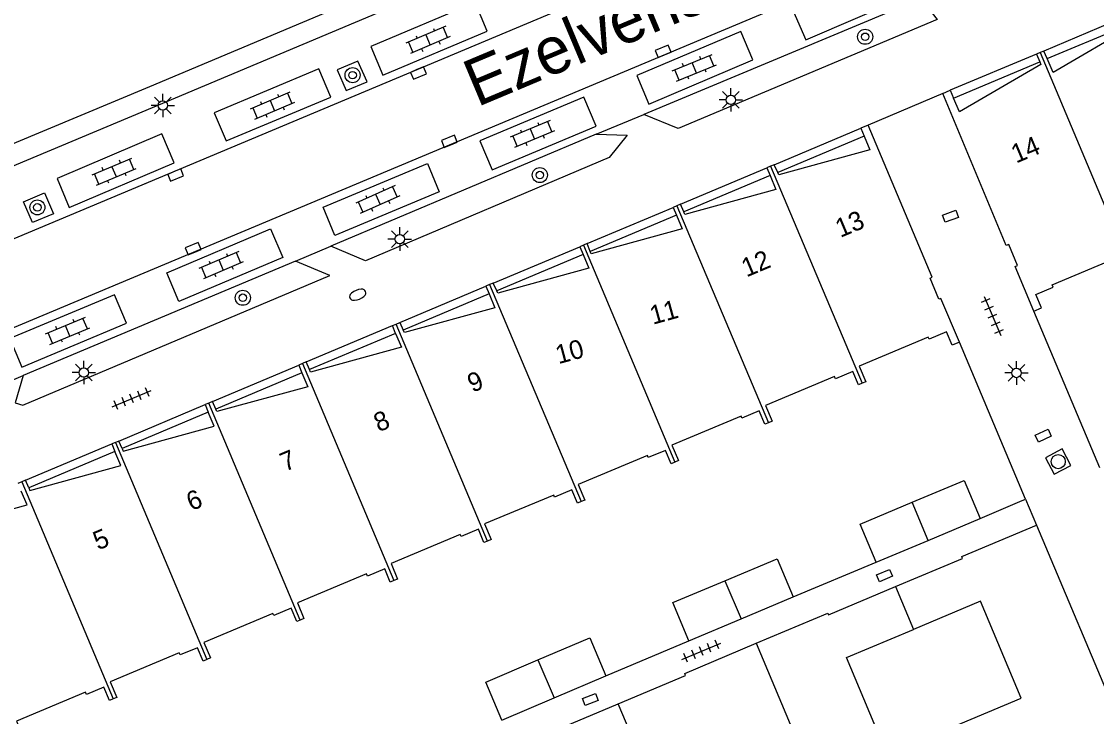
# Model space of a CAD drawing. Extents: x 132994 to 136000, y 393499 to 395512.
# Drawn here: x 134409.9 to 134467.1, y 394855.2 to 394892.1 of the extents above; entities that cross this region are included whole.
import ezdxf

# ---------------------------------------------------------------- set-up
doc = ezdxf.new("R2010")
doc.units = 0
for name, color, linetype in [('gg-afsc-erfafscheiding', 7, 'Continuous'), ('gg-afsc-muur', 7, 'Continuous'), ('gg-anno-huisnummerreeks BGT', 7, 'Continuous'), ('gg-anno-openbare ruimte label', 7, 'Continuous'), ('gg-bbg-bijgebouw', 7, 'Continuous'), ('gg-bbg-gedigitaliseerde bebouwing', 7, 'Continuous'), ('gg-bbg-hoofdgebouw', 7, 'Continuous'), ('gg-bbg-onder overbouw', 7, 'Continuous'), ('gg-bbg-pand overbouw', 7, 'Continuous'), ('gg-bbg-tussenscheiding', 7, 'Continuous'), ('gg-knt-verharding', 7, 'Continuous'), ('gt-grn-weggrens', 7, 'Continuous'), ('gt-symb-boom', 7, 'Continuous'), ('gt-symb-brandkraan', 7, 'Continuous'), ('gt-symb-klinker verharding', 7, 'Continuous'), ('gt-symb-kolk', 7, 'Continuous'), ('gt-symb-kolk center center', 7, 'Continuous'), ('gt-symb-lichtmast', 7, 'Continuous'), ('gt-symb-rioolschacht', 7, 'Continuous'), ('gt-symb-tegel verharding', 7, 'Continuous')]:
    doc.layers.add(name, color=color, linetype=linetype)

# ---------------------------------------------------------------- blocks, each defined once
blk = doc.blocks.new('gt0-LMAST')
at = {"layer": 'gt-symb-lichtmast'}
for p, q in [((-0.005, 0.246), (-0.005, 0.621)), ((-0.182, 0.173), (-0.447, 0.438)), ((0.172, 0.173), (0.437, 0.438)), ((-0.255, -0.004), (-0.63, -0.004)), ((-0.182, -0.181), (-0.447, -0.446)), ((-0.005, -0.254), (-0.005, -0.629)), ((0.437, -0.446), (0.172, -0.181)), ((0.245, -0.004), (0.62, -0.004))]:
    blk.add_line(p, q, dxfattribs=at)
blk.add_circle((-0.005, -0.004), 0.25, dxfattribs=at)
blk = doc.blocks.new('gt0-BOOM')
at = {"layer": 'gt-symb-boom'}
for radius in [0.4, 0.2]:
    blk.add_circle((0, 0), radius, dxfattribs=at)
blk = doc.blocks.new('gt0-KOLK')
at = {"layer": 'gt-symb-kolk'}
blk.add_lwpolyline([(0, 0), (0.375, 0), (0.375, 0.4), (-0.375, 0.4), (-0.375, 0), (0, 0)], dxfattribs=at)
blk = doc.blocks.new('gt0-KL1')
at = {"layer": 'gt-symb-klinker verharding'}
for p, q in [((-1.15, 0.3), (1.15, 0.3)), ((-1, -0.3), (-1, 0.3)), ((-0.5, 0.3), (-0.5, 0.45)), ((0, -0.3), (0, 0.3)), ((0.5, 0.3), (0.5, 0.45)), ((1, -0.3), (1, 0.3)), ((-1.15, -0.3), (1.15, -0.3)), ((-0.5, -0.45), (-0.5, -0.3)), ((0.5, -0.45), (0.5, -0.3))]:
    blk.add_line(p, q, dxfattribs=at)
blk = doc.blocks.new('gt0-TEG1')
at = {"layer": 'gt-symb-tegel verharding'}
for p, q in [((-1.125, 0), (1.125, 0)), ((-0.9, -0.25), (-0.9, 0.25)), ((-0.45, -0.25), (-0.45, 0.25)), ((0, -0.25), (0, 0.25)), ((0.45, -0.25), (0.45, 0.25)), ((0.9, -0.25), (0.9, 0.25))]:
    blk.add_line(p, q, dxfattribs=at)
blk = doc.blocks.new('gt0-BR')
at = {"layer": 'gt-symb-brandkraan'}
for centre, radius, start, end in [((-0.244, 0), 0.206, 107.5669, 252.4331), ((0.599, -2.664), 3, 106.892, 107.5669), ((0, -0.691), 0.938, 73.108, 106.892), ((-0.599, -2.664), 3, 72.4331, 73.108), ((0.244, 0), 0.206, 287.567, 72.4331), ((0.599, 2.664), 3, 252.4331, 253.108), ((0, 0.691), 0.938, 253.108, 286.8921), ((-0.599, 2.664), 3, 286.8921, 287.567)]:
    blk.add_arc(centre, radius, start, end, dxfattribs=at)
blk = doc.blocks.new('gt0-KOLKCC')
at = {"layer": 'gt-symb-kolk center center'}
blk.add_lwpolyline([(-0.375, 0.2), (0.375, 0.2), (0.375, -0.2), (-0.375, -0.2)], close=True, dxfattribs=at)
blk = doc.blocks.new('gt0-RS')
at = {"layer": 'gt-symb-rioolschacht'}
blk.add_lwpolyline([(-0.5, -0.5), (0.5, -0.5), (0.5, 0.5), (-0.5, 0.5)], close=True, dxfattribs=at)
blk.add_circle((0, 0), 0.375, dxfattribs=at)

msp = doc.modelspace()

# ---------------------------------------------------------------- linework, layer by layer
at = {"layer": 'gg-afsc-erfafscheiding'}
for p, q in [((134460.881, 394865.682), (134462.983, 394866.594)), ((134450.933, 394861.512), (134455.341, 394863.358)), ((134440.985, 394857.325), (134445.398, 394859.182))]:
    msp.add_line(p, q, dxfattribs=at)
at = {"layer": 'gg-afsc-muur'}
for p, q in [((134467.242, 394868.378), (134463.722, 394876.71)), ((134463.283, 394866.713), (134459.767, 394875.051)), ((134462.983, 394866.594), (134463.283, 394866.713))]:
    msp.add_line(p, q, dxfattribs=at)
at = {"layer": 'gg-bbg-bijgebouw'}
for p, q in [((134458.115, 394864.522), (134460.881, 394865.682)), ((134455.341, 394863.358), (134458.115, 394864.522)), ((134448.168, 394860.348), (134450.933, 394861.512)), ((134445.398, 394859.182), (134448.168, 394860.348)), ((134438.226, 394856.147), (134440.985, 394857.325)), ((134435.456, 394854.964), (134438.226, 394856.147))]:
    msp.add_line(p, q, dxfattribs=at)
for points in [[(134457.261, 394866.549), (134460.03, 394867.711), (134460.881, 394865.682)], [(134455.341, 394863.358), (134454.49, 394865.387), (134457.261, 394866.549)], [(134447.311, 394862.375), (134450.079, 394863.54), (134450.933, 394861.512)], [(134445.398, 394859.182), (134444.544, 394861.21), (134447.311, 394862.375)], [(134437.367, 394858.172), (134440.121, 394859.348), (134440.985, 394857.325)], [(134435.456, 394854.964), (134434.592, 394856.987), (134437.367, 394858.172)]]:
    msp.add_lwpolyline(points, dxfattribs=at)
at = {"layer": 'gg-bbg-gedigitaliseerde bebouwing'}
for points in [[(134459.503, 394854.645), (134463.059, 394856.142), (134460.89, 394861.289), (134457.33, 394859.789)], [(134459.503, 394854.645), (134455.935, 394853.142), (134453.767, 394858.288), (134457.33, 394859.789)]]:
    msp.add_lwpolyline(points, dxfattribs=at)
at = {"layer": 'gg-bbg-hoofdgebouw'}
for p, q in [((134464.065, 394890.446), (134463.869, 394890.362)), ((134463.869, 394890.362), (134464.042, 394889.958)), ((134464.261, 394890.53), (134464.065, 394890.446)), ((134464.433, 394890.123), (134464.261, 394890.53)), ((134458.891, 394888.274), (134459.285, 394888.443)), ((134459.285, 394888.443), (134459.46, 394888.028)), ((134454.928, 394886.581), (134454.532, 394886.424)), ((134454.532, 394886.424), (134454.706, 394886.009)), ((134449.736, 394884.404), (134449.539, 394884.32)), ((134449.539, 394884.32), (134449.712, 394883.906)), ((134449.933, 394884.488), (134449.736, 394884.404)), ((134450.116, 394884.076), (134449.933, 394884.488)), ((134444.753, 394882.302), (134444.554, 394882.216)), ((134444.953, 394882.388), (134444.753, 394882.302)), ((134445.127, 394881.975), (134444.953, 394882.388)), ((134444.554, 394882.216), (134444.726, 394881.806)), ((134439.79, 394880.212), (134439.595, 394880.13)), ((134439.595, 394880.13), (134439.768, 394879.718)), ((134439.985, 394880.293), (134439.79, 394880.212)), ((134440.149, 394879.879), (134439.985, 394880.293)), ((134434.801, 394878.112), (134434.605, 394878.03)), ((134434.605, 394878.03), (134434.778, 394877.617)), ((134434.997, 394878.194), (134434.801, 394878.112)), ((134435.182, 394877.787), (134434.997, 394878.194)), ((134429.633, 394875.935), (134429.831, 394876.018)), ((134429.831, 394876.018), (134430.028, 394876.1)), ((134430.028, 394876.1), (134430.215, 394875.695)), ((134429.806, 394875.523), (134429.633, 394875.935)), ((134424.851, 394873.922), (134424.656, 394873.84)), ((134424.656, 394873.84), (134424.829, 394873.427)), ((134425.047, 394874.005), (134424.851, 394873.922)), ((134425.228, 394873.596), (134425.047, 394874.005)), ((134419.875, 394871.821), (134419.68, 394871.74)), ((134419.68, 394871.74), (134419.851, 394871.331)), ((134420.071, 394871.902), (134419.875, 394871.821)), ((134420.248, 394871.498), (134420.071, 394871.902)), ((134414.911, 394869.724), (134414.718, 394869.645)), ((134415.103, 394869.802), (134414.911, 394869.724)), ((134415.267, 394869.4), (134415.103, 394869.802)), ((134414.718, 394869.645), (134414.887, 394869.241)), ((134409.937, 394867.637), (134409.735, 394867.551)), ((134410.138, 394867.723), (134409.937, 394867.637)), ((134410.313, 394867.314), (134410.138, 394867.723)), ((134463.862, 394865.331), (134470.002, 394850.759))]:
    msp.add_line(p, q, dxfattribs=at)
for points in [[(134463.722, 394876.71), (134462.732, 394879.068), (134462.861, 394879.122), (134462.389, 394880.242), (134462.263, 394880.186), (134458.891, 394888.274)], [(134459.767, 394875.051), (134458.79, 394877.378), (134458.679, 394877.332), (134458.208, 394878.461), (134458.318, 394878.505), (134454.928, 394886.581)], [(134463.722, 394876.71), (134464.134, 394876.887), (134463.835, 394877.596), (134464.756, 394877.985), (134464.707, 394878.102), (134468.375, 394879.647), (134468.724, 394878.818), (134468.917, 394878.9)], [(134459.767, 394875.051), (134459.38, 394874.889), (134459.082, 394875.598), (134458.161, 394875.21), (134458.114, 394875.322), (134454.441, 394873.783), (134454.791, 394872.953), (134454.597, 394872.872)], [(134454.597, 394872.872), (134454.404, 394872.791), (134454.106, 394873.5), (134453.185, 394873.112), (134453.138, 394873.225), (134449.465, 394871.685), (134449.815, 394870.856), (134449.622, 394870.775)], [(134449.622, 394870.775), (134449.428, 394870.694), (134449.13, 394871.403), (134448.209, 394871.014), (134448.162, 394871.127), (134444.489, 394869.588), (134444.839, 394868.758), (134444.645, 394868.677)], [(134444.645, 394868.677), (134444.452, 394868.596), (134444.154, 394869.305), (134443.233, 394868.917), (134443.186, 394869.029), (134439.513, 394867.49), (134439.863, 394866.661), (134439.669, 394866.579)], [(134439.669, 394866.579), (134439.476, 394866.498), (134439.178, 394867.208), (134438.257, 394866.819), (134438.21, 394866.932), (134434.537, 394865.393), (134434.887, 394864.563), (134434.693, 394864.482)], [(134434.693, 394864.482), (134434.5, 394864.401), (134434.202, 394865.11), (134433.281, 394864.722), (134433.234, 394864.834), (134429.561, 394863.295), (134429.911, 394862.466), (134429.717, 394862.384)], [(134456.37, 394862.063), (134459.932, 394863.563), (134459.893, 394863.655), (134463.862, 394865.331)], [(134429.717, 394862.384), (134429.524, 394862.303), (134429.226, 394863.013), (134428.305, 394862.624), (134428.258, 394862.737), (134424.585, 394861.198), (134424.935, 394860.368), (134424.741, 394860.287)], [(134448.973, 394859.051), (134452.773, 394860.655), (134452.808, 394860.564), (134456.37, 394862.063)], [(134424.741, 394860.287), (134424.548, 394860.206), (134424.25, 394860.915), (134423.329, 394860.527), (134423.282, 394860.639), (134419.609, 394859.1), (134419.959, 394858.27), (134419.765, 394858.189)], [(134419.765, 394858.189), (134419.572, 394858.108), (134419.274, 394858.817), (134418.353, 394858.429), (134418.306, 394858.542), (134414.633, 394857.003), (134414.983, 394856.173), (134414.79, 394856.092)], [(134441.638, 394855.828), (134445.219, 394857.335), (134445.172, 394857.446), (134448.973, 394859.051)], [(134414.79, 394856.092), (134414.596, 394856.011), (134414.299, 394856.72), (134413.377, 394856.332), (134413.33, 394856.444), (134409.657, 394854.905), (134410.007, 394854.075), (134409.813, 394853.994)], [(134433.827, 394852.667), (134436.755, 394853.898), (134436.794, 394853.788), (134441.638, 394855.828)]]:
    msp.add_lwpolyline(points, dxfattribs=at)
at = {"layer": 'gg-bbg-onder overbouw'}
for points in [[(134469.002, 394892.048), (134469.061, 394891.906), (134464.748, 394889.38), (134464.433, 394890.123)], [(134464.042, 394889.958), (134464.105, 394889.811), (134459.771, 394887.291), (134459.46, 394888.028)], [(134454.706, 394886.009), (134455.011, 394885.28), (134450.176, 394883.94), (134450.116, 394884.076)], [(134449.712, 394883.906), (134450.018, 394883.176), (134445.184, 394881.84), (134445.127, 394881.975)], [(134444.726, 394881.806), (134445.033, 394881.072), (134440.201, 394879.746), (134440.149, 394879.879)], [(134439.768, 394879.718), (134440.074, 394878.986), (134435.237, 394877.666), (134435.182, 394877.787)], [(134434.778, 394877.617), (134435.084, 394876.886), (134430.275, 394875.566), (134430.215, 394875.695)], [(134429.806, 394875.523), (134430.116, 394874.782), (134425.286, 394873.466), (134425.228, 394873.596)], [(134424.829, 394873.427), (134425.139, 394872.687), (134420.304, 394871.369), (134420.248, 394871.498)], [(134415.267, 394869.4), (134415.322, 394869.265), (134420.159, 394870.596), (134419.851, 394871.331)], [(134410.313, 394867.314), (134410.37, 394867.18), (134415.197, 394868.501), (134414.887, 394869.241)], [(134405.333, 394865.217), (134405.387, 394865.089), (134410.214, 394866.407), (134409.906, 394867.143)]]:
    msp.add_lwpolyline(points, dxfattribs=at)
at = {"layer": 'gg-bbg-pand overbouw'}
for p, q in [((134464.433, 394890.123), (134469.002, 394892.048)), ((134459.46, 394888.028), (134464.042, 394889.958)), ((134454.706, 394886.009), (134450.116, 394884.076)), ((134449.712, 394883.906), (134445.127, 394881.975)), ((134444.726, 394881.806), (134440.149, 394879.879)), ((134439.768, 394879.718), (134435.182, 394877.787)), ((134434.778, 394877.617), (134430.215, 394875.695)), ((134429.806, 394875.523), (134425.228, 394873.596)), ((134424.829, 394873.427), (134420.248, 394871.498)), ((134419.851, 394871.331), (134415.267, 394869.4)), ((134414.887, 394869.241), (134410.313, 394867.314))]:
    msp.add_line(p, q, dxfattribs=at)
at = {"layer": 'gg-bbg-tussenscheiding'}
for p, q in [((134464.065, 394890.446), (134468.917, 394878.9)), ((134449.736, 394884.404), (134454.597, 394872.872)), ((134444.753, 394882.302), (134449.622, 394870.775)), ((134439.79, 394880.212), (134444.645, 394868.677)), ((134434.801, 394878.112), (134439.669, 394866.579)), ((134434.693, 394864.482), (134429.831, 394876.018)), ((134424.851, 394873.922), (134429.717, 394862.384)), ((134424.741, 394860.287), (134419.875, 394871.821)), ((134414.911, 394869.724), (134419.765, 394858.189)), ((134409.937, 394867.637), (134414.79, 394856.092)), ((134458.115, 394864.522), (134457.261, 394866.549)), ((134447.311, 394862.375), (134448.168, 394860.348)), ((134456.37, 394862.063), (134457.33, 394859.789)), ((134448.973, 394859.051), (134455.108, 394844.488)), ((134437.367, 394858.172), (134438.226, 394856.147)), ((134442.585, 394853.579), (134441.638, 394855.828))]:
    msp.add_line(p, q, dxfattribs=at)
at = {"layer": 'gg-knt-verharding'}
for p, q in [((134371.366, 394864.533), (134475.931, 394908.443)), ((134477.607, 394904.381), (134388.343, 394866.943)), ((134457.713, 394893.32), (134442.99, 394887.15)), ((134468.832, 394892.461), (134464.261, 394890.53)), ((134463.869, 394890.362), (134459.285, 394888.443)), ((134449.933, 394884.488), (134454.532, 394886.424)), ((134440.462, 394886.117), (134426.359, 394880.159)), ((134444.953, 394882.388), (134449.539, 394884.32)), ((134439.985, 394880.293), (134444.554, 394882.216)), ((134434.997, 394878.194), (134439.595, 394880.13)), ((134424.486, 394879.357), (134410.012, 394873.285)), ((134430.028, 394876.1), (134434.605, 394878.03)), ((134425.047, 394874.005), (134429.633, 394875.935)), ((134420.071, 394871.902), (134424.656, 394873.84)), ((134415.103, 394869.802), (134419.68, 394871.74)), ((134410.138, 394867.723), (134414.718, 394869.645))]:
    msp.add_line(p, q, dxfattribs=at)
for points in [[(134584.853, 394958.313), (134452.012, 394902.3), (134416.867, 394887.518), (134364.509, 394865.585)], [(134458.261, 394906.106), (134416.72, 394888.633), (134369.478, 394868.905)], [(134457.129, 394893.517), (134456.451, 394895.084), (134450.924, 394892.693), (134451.603, 394891.125), (134457.129, 394893.517)], [(134428.485, 394890.763), (134429.13, 394889.239), (134434.67, 394891.583), (134434.026, 394893.106), (134428.485, 394890.763)], [(134457.713, 394893.32), (134458.594, 394892.204), (134444.823, 394886.411), (134442.99, 394887.15)], [(134448.799, 394890.055), (134448.156, 394891.573), (134442.619, 394889.229), (134443.263, 394887.71), (134448.799, 394890.055)], [(134426.701, 394889.521), (134427.183, 394888.428), (134428.292, 394888.885), (134427.8, 394889.998), (134426.701, 394889.521)], [(134420.797, 394885.747), (134426.36, 394888.076), (134425.73, 394889.579), (134420.168, 394887.251), (134420.797, 394885.747)], [(134439.812, 394888.079), (134434.285, 394885.753), (134434.932, 394884.218), (134440.458, 394886.543), (134439.812, 394888.079)], [(134411.811, 394883.749), (134412.462, 394882.219), (134418.033, 394884.589), (134417.382, 394886.12), (134411.811, 394883.749)], [(134440.462, 394886.117), (134442.105, 394886.054), (134441.147, 394884.87), (134428.213, 394879.37), (134426.359, 394880.159)], [(134431.5, 394884.547), (134432.127, 394883.047), (134426.578, 394880.731), (134425.952, 394882.23), (134431.5, 394884.547)], [(134410.029, 394882.514), (134411.138, 394882.986), (134411.623, 394881.876), (134410.512, 394881.417), (134410.029, 394882.514)], [(134423.805, 394879.551), (134418.28, 394877.221), (134417.637, 394878.747), (134423.161, 394881.077), (134423.805, 394879.551)], [(134410.012, 394873.285), (134409.585, 394871.833), (134409.987, 394871.706), (134426.307, 394878.601), (134424.486, 394879.357)], [(134415.495, 394876.057), (134414.861, 394877.573), (134409.3, 394875.243), (134409.935, 394873.728), (134415.495, 394876.057)]]:
    msp.add_lwpolyline(points, dxfattribs=at)
at = {"layer": 'gt-grn-weggrens'}
for p, q in [((134458.891, 394888.274), (134454.928, 394886.581)), ((134440.462, 394886.117), (134442.99, 394887.15)), ((134424.486, 394879.357), (134426.359, 394880.159)), ((134408.163, 394872.507), (134410.012, 394873.285)), ((134463.283, 394866.713), (134463.862, 394865.331))]:
    msp.add_line(p, q, dxfattribs=at)

# ---------------------------------------------------------------- block references
at = {"layer": 'gt-symb-boom'}
for p in [(134454.76, 394891.285), (134427.518, 394889.247), (134437.47, 394883.936), (134410.766, 394882.219), (134421.684, 394877.415)]:
    msp.add_blockref('gt0-BOOM', p, dxfattribs=at)
at = {"layer": 'gt-symb-brandkraan', "rotation": 22.024845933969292}
msp.add_blockref('gt0-BR', (134427.793, 394877.577), dxfattribs=at)
at = {"layer": 'gt-symb-klinker verharding'}
for p, rotation in [((134431.529, 394891.118), -156.8465716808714), ((134445.678, 394889.634), 22.33338843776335), ((134423.252, 394887.621), -156.84657167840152), ((134437.069, 394886.116), -157.3052444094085), ((134414.846, 394884.118), 22.69475559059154), ((134428.855, 394882.638), -156.04914468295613), ((134420.53, 394879.149), -156.97450799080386), ((134412.382, 394875.658), 22.589003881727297)]:
    msp.add_blockref('gt0-KL1', p, dxfattribs=dict(at, rotation=rotation))
at = {"layer": 'gt-symb-kolk'}
for p, rotation in [((134444.097, 394890.325), 22.76972663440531), ((134430.941, 394889.541), -157.23027336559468), ((134432.739, 394885.545), 22.822540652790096), ((134418.036, 394884.119), -157.23027336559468), ((134419.126, 394879.844), 22.71687171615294)]:
    msp.add_blockref('gt0-KOLK', p, dxfattribs=dict(at, rotation=rotation))
at = {"layer": 'gt-symb-kolk center center'}
for p, rotation in [((134459.297, 394881.744), 20.428617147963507), ((134464.223, 394870.084), -155.35690477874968), ((134455.787, 394862.651), 22.897591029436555), ((134440.157, 394856.06), 21.226768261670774)]:
    msp.add_blockref('gt0-KOLKCC', p, dxfattribs=dict(at, rotation=rotation))
at = {"layer": 'gt-symb-lichtmast'}
for p in [(134447.628, 394887.937), (134417.438, 394887.64), (134430.027, 394880.538), (134413.236, 394873.443), (134462.806, 394873.422)]:
    msp.add_blockref('gt0-LMAST', p, dxfattribs=at)
at = {"layer": 'gt-symb-rioolschacht', "rotation": 117.76921269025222}
msp.add_blockref('gt0-RS', (134465.02, 394868.706), dxfattribs=at)
at = {"layer": 'gt-symb-tegel verharding'}
for p, rotation in [((134461.529, 394876.454), -67.10240897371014), ((134415.777, 394872.053), 22.46117570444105), ((134446.055, 394858.629), 22.822540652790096)]:
    msp.add_blockref('gt0-TEG1', p, dxfattribs=dict(at, rotation=rotation))

# ---------------------------------------------------------------- texts
at = {"layer": 'gg-anno-huisnummerreeks BGT'}
for s, rotation, p in [('14', 22.8, (134462.782, 394884.545)), ('13', 22.8, (134453.441, 394880.594)), ('12', 22.8, (134448.45, 394878.492)), ('11', 15.4, (134443.475, 394875.978)), ('10', 15.2, (134438.459, 394873.882)), ('9', 22.8, (134433.885, 394872.358)), ('8', 22.8, (134428.905, 394870.261)), ('7', 22.8, (134423.927, 394868.164)), ('6', 22.8, (134418.948, 394866.067)), ('5', 22.8, (134413.989, 394863.979))]:
    msp.add_text(s, height=1, rotation=rotation, dxfattribs=at).set_placement(p)
at = {"layer": 'gg-anno-openbare ruimte label'}
msp.add_text('Ezelvense Akkers', height=2.5, rotation=22.8, dxfattribs=at).set_placement((134434.134, 394887.535))

doc.saveas('drawing.dxf')
